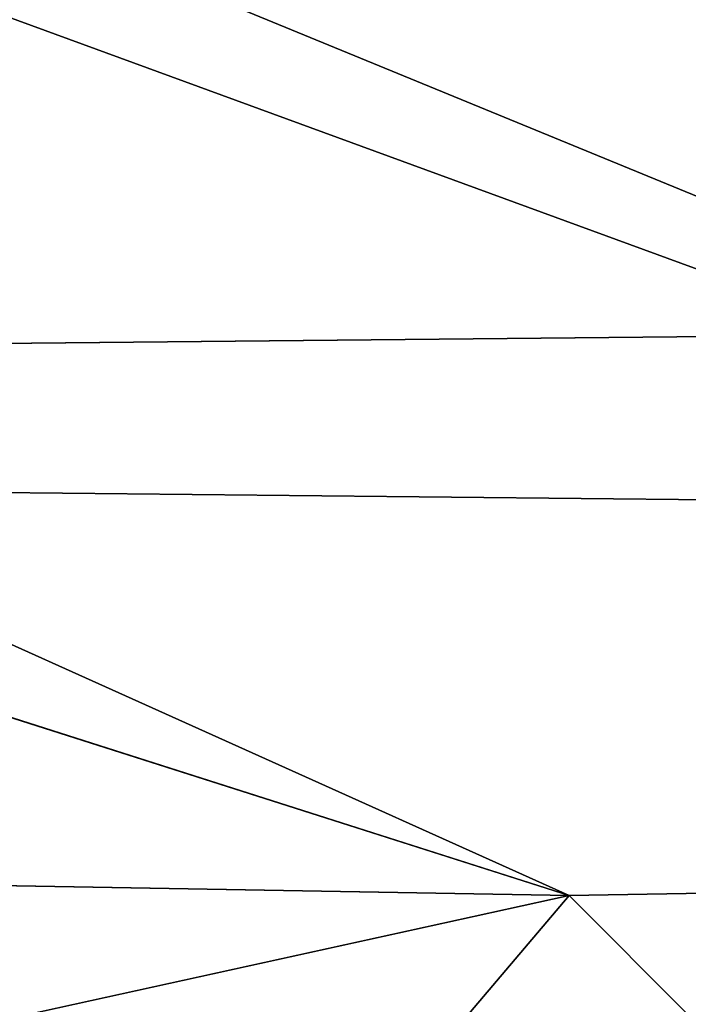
# Model space of a CAD drawing. Extents: x -250 to 250, y -426 to 356.
# Tile 446 of 656: x 5.012 to 5.461, y -240.289 to -239.627. Entities that reach past the tile are written whole.
import ezdxf

# ---------------------------------------------------------------- set-up
doc = ezdxf.new("R2010")
doc.units = 0
doc.header["$LTSCALE"] = 41.718519
for name, color, linetype in [('1626', 7, 'CONTINUOUS'), ('1627', 7, 'CONTINUOUS'), ('1628', 7, 'CONTINUOUS'), ('1646', 7, 'CONTINUOUS'), ('2501', 7, 'CONTINUOUS'), ('7', 7, 'CONTINUOUS')]:
    doc.layers.add(name, color=color, linetype=linetype)

msp = doc.modelspace()

# ---------------------------------------------------------------- linework, layer by layer
at = {"layer": '1626', "color": 7, "linetype": 'CONTINUOUS'}
msp.add_3dface([(4.66215, -238.75478, -68.65), (9.38169, -242.76755, -68.65), (4.53802, -240.3538, -68.65), (4.66215, -238.75478, -68.65)], dxfattribs=at)
at = {"layer": '1627', "color": 7, "linetype": 'CONTINUOUS'}
for points in [[(5.38093, -240.21598, -15.65), (0, -238.5, -15.65), (-5.09721, -240.03317, -15.65), (5.38093, -240.21598, -15.65)], [(5.38093, -240.21598, -15.65), (-5.09721, -240.03317, -15.65), (0, -241.4, -15.65), (5.38093, -240.21598, -15.65)], [(5.38093, -240.21598, -15.65), (0, -241.4, -15.65), (3.6305, -242.28058, -15.65), (5.38093, -240.21598, -15.65)], [(9.23868, -244.0867, -15.65), (5.38093, -240.21598, -15.65), (3.6305, -242.28058, -15.65), (9.23868, -244.0867, -15.65)]]:
    msp.add_3dface(points, dxfattribs=at)
at = {"layer": '1628', "color": 7, "linetype": 'CONTINUOUS'}
for points in [[(9.45899, -242.70465, -68.55), (4.71028, -238.66602, -68.55), (9.23333, -242.42255, -16.65), (9.45899, -242.70465, -68.55)], [(9.23333, -242.42255, -16.65), (4.71028, -238.66602, -68.55), (5.14908, -238.90126, -51.65), (9.23333, -242.42255, -16.65)], [(5.40242, -239.048, -16.65), (9.23333, -242.42255, -16.65), (5.14908, -238.90126, -51.65), (5.40242, -239.048, -16.65)]]:
    msp.add_3dface(points, dxfattribs=at)
at = {"layer": '1646', "color": 7, "linetype": 'CONTINUOUS'}
for points in [[(5.40242, -239.048, -16.65), (0, -237.5, -16.65), (6.56117, -240.19584, -15.94289), (5.40242, -239.048, -16.65)], [(0, -237.5, -16.65), (0, -237.79289, -15.94289), (6.56117, -240.19584, -15.94289), (0, -237.5, -16.65)], [(0, -238.5, -15.65), (5.38093, -240.21598, -15.65), (0, -237.79289, -15.94289), (0, -238.5, -15.65)], [(0, -237.79289, -15.94289), (5.38093, -240.21598, -15.65), (6.56117, -240.19584, -15.94289), (0, -237.79289, -15.94289)], [(9.23333, -242.42255, -16.65), (5.40242, -239.048, -16.65), (6.56117, -240.19584, -15.94289), (9.23333, -242.42255, -16.65)], [(5.38093, -240.21598, -15.65), (9.23868, -244.0867, -15.65), (6.56117, -240.19584, -15.94289), (5.38093, -240.21598, -15.65)]]:
    msp.add_3dface(points, dxfattribs=at)
at = {"layer": '2501', "color": 7, "linetype": 'CONTINUOUS'}
for points in [[(4.66215, -238.75478, -68.65), (4.71028, -238.66602, -68.55), (9.45899, -242.70465, -68.55), (4.66215, -238.75478, -68.65)], [(9.38169, -242.76755, -68.65), (4.66215, -238.75478, -68.65), (9.45899, -242.70465, -68.55), (9.38169, -242.76755, -68.65)]]:
    msp.add_3dface(points, dxfattribs=at)
at = {"layer": '7', "color": 7, "linetype": 'CONTINUOUS'}
for points in [[(210, -237.79048, 10.16267), (-210, -237.79048, 10.16267), (-210, -242, 11), (210, -237.79048, 10.16267)], [(210, -242, 11), (210, -237.79048, 10.16267), (-210, -242, 11), (210, -242, 11)], [(210, -237.79048, -10.16267), (210, -242, -11), (-210, -237.79048, -10.16267), (210, -237.79048, -10.16267)], [(210, -242, -11), (-210, -242, -11), (-210, -237.79048, -10.16267), (210, -242, -11)]]:
    msp.add_3dface(points, dxfattribs=at)

doc.saveas('drawing.dxf')
